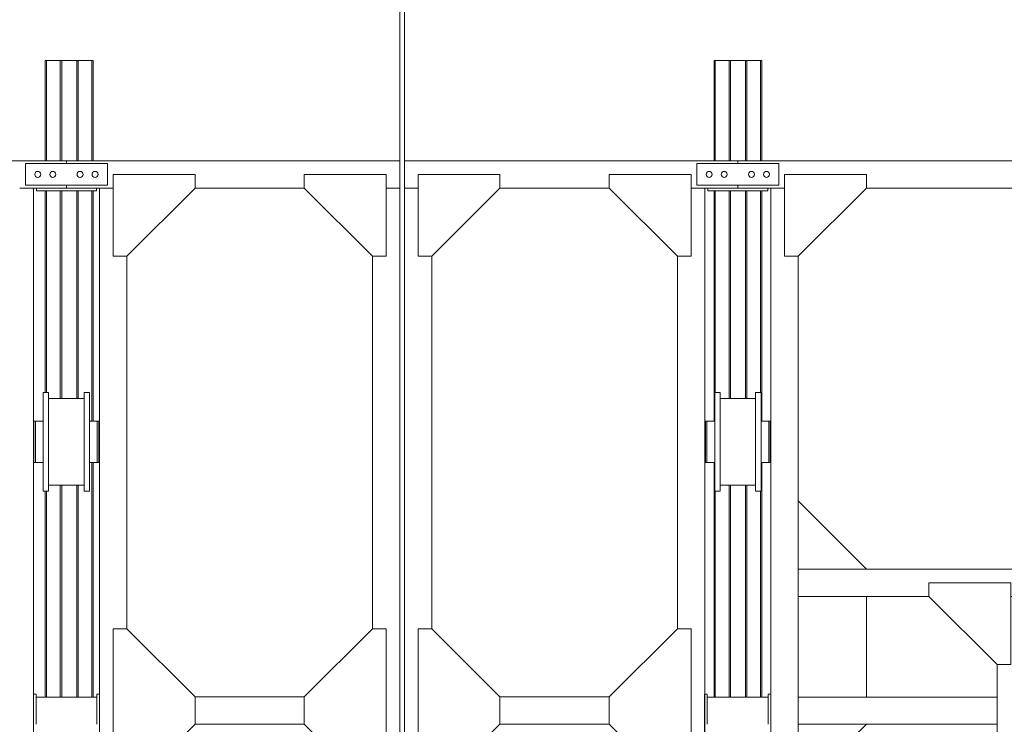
# Model space of a CAD drawing. Header units: millimetres. Extents: x 53746 to 116821, y -810352 to -765802.
# Tile 262 of 347: x 81408 to 85015, y -774552 to -771971. Entities that reach past the tile are written whole.
import ezdxf
from ezdxf.enums import TextEntityAlignment as Align

# ---------------------------------------------------------------- set-up
doc = ezdxf.new("R2010")
doc.units = ezdxf.units.MM
doc.header["$MEASUREMENT"] = 0
for name, color, linetype, lineweight in [('Main Cradle Rails', 7, 'Continuous', 0), ('Side Cradle Hydraulic Arm Support', 7, 'Continuous', 0), ('Side Cradle Stbd', 7, 'Continuous', 0), ('Side Slip Rails', 7, 'Continuous', 0)]:
    doc.layers.add(name, color=color, linetype=linetype, lineweight=lineweight)
doc.styles.add('Style-ENGINEERING', font='ENGINEERING.shx')
doc.styles.add('Style-ENGINEERING_0', font='ENGINEERING.shx')
doc.dimstyles.new('MetricMM', dxfattribs={"dimtxt": 3, "dimasz": 3, "dimexe": 1.5, "dimexo": 1.5, "dimgap": 1.5, "dimtad": 1, "dimdec": 0, "dimzin": 7, "dimtxsty": 'Style-ENGINEERING_0', "dimcen": 0.09, "dimclrd": 1, "dimclre": 1, "dimclrt": 7, "dimadec": 0, "dimazin": 3, "dimtfac": 1, "dimtdec": 0, "dimtofl": 0, "dimtmove": 0, "dimatfit": 3, "dimfxl": 1, "dimtzin": 7, "dimlwd": -1, "dimlwe": 0, "dimarcsym": 0})

# ---------------------------------------------------------------- blocks, each defined once
blk = doc.blocks.new('*D68')
at = {"color": 1, "linetype": 'Continuous', "lineweight": 0, "transparency": 16777216}
for p, q in [((-23523.2, 14689.2), (-23523.2, 18176.8)), ((-2482.8, 14689.2), (-2482.8, 18176.8))]:
    blk.add_line(p, q, dxfattribs=at)
at = {"color": 1, "linetype": 'Continuous', "transparency": 16777216}
blk.add_line((-23523.2, 18086.8), (-2482.8, 18086.8), dxfattribs=at)
at = {"color": 1, "linetype": 'Continuous', "lineweight": 0, "transparency": 16777216}
blk.add_solid([(-23223.2, 18011.8), (-23523.2, 18086.8), (-23223.2, 18161.8)], dxfattribs=at)
at = {"color": 1, "linetype": 'Continuous', "lineweight": 0, "transparency": 16777216, "extrusion": (0, 0, -1)}
blk.add_solid([(2782.8, 18161.8), (2482.8, 18086.8), (2782.8, 18011.8)], dxfattribs=at)
at = {"layer": 'Defpoints', "color": 7, "linetype": 'Continuous', "lineweight": 0, "transparency": 16777216}
for p in [(-13003, 18086.8), (-2482.8, 18086.8), (-23523.2, 14539.2), (-2482.8, 14539.2)]:
    blk.add_point(p, dxfattribs=at)
at = {"color": 7, "linetype": 'Continuous', "lineweight": 0, "transparency": 16777216, "style": 'Style-ENGINEERING'}
blk.add_text('FWD SLIP CRADLE', height=300, dxfattribs=at).set_placement((-15122.9, 18386.8), align=Align.MIDDLE_LEFT)
blk = doc.blocks.new('*D69')
at = {"color": 1, "linetype": 'Continuous', "lineweight": 0, "transparency": 16777216}
for p, q in [((-2465.9, 14780.8), (-2465.9, 18176.8)), ((18574.5, 14689.2), (18574.5, 18176.8))]:
    blk.add_line(p, q, dxfattribs=at)
at = {"color": 1, "linetype": 'Continuous', "transparency": 16777216}
blk.add_line((-2465.9, 18086.8), (18574.5, 18086.8), dxfattribs=at)
at = {"color": 1, "linetype": 'Continuous', "lineweight": 0, "transparency": 16777216}
blk.add_solid([(-2165.9, 18011.8), (-2465.9, 18086.8), (-2165.9, 18161.8)], dxfattribs=at)
at = {"color": 1, "linetype": 'Continuous', "lineweight": 0, "transparency": 16777216, "extrusion": (0, 0, -1)}
blk.add_solid([(-18274.5, 18161.8), (-18574.5, 18086.8), (-18274.5, 18011.8)], dxfattribs=at)
at = {"layer": 'Defpoints', "color": 7, "linetype": 'Continuous', "lineweight": 0, "transparency": 16777216}
for p in [(8054.3, 18086.8), (18574.5, 18086.8), (-2465.9, 14630.8), (18574.5, 14539.2)]:
    blk.add_point(p, dxfattribs=at)
at = {"color": 7, "linetype": 'Continuous', "lineweight": 0, "transparency": 16777216, "style": 'Style-ENGINEERING'}
blk.add_text('AFT SLIP CRADLE', height=300, dxfattribs=at).set_placement((5949.8, 18386.8), align=Align.MIDDLE_LEFT)
blk = doc.blocks.new('*U83')
at = {"layer": 'Side Cradle Hydraulic Arm Support', "color": 7, "linetype": 'Continuous', "lineweight": 0}
for p, q in [((-175, -1059.4), (-175, 1359.5)), ((175, 1359.5), (175, -1059.4)), ((-175, 1202), (-170.2, 1202)), ((-160, 1192), (-160, 990.9)), ((-160, 1192), (-85, 1192)), ((-85, 1192), (-85, 990.9)), ((85, 990.9), (85, 1192)), ((85, 1192), (160, 1192)), ((160, 990.9), (160, 1192)), ((170.2, 1202), (175, 1202)), ((-160, 1182), (-169.7, 1182)), ((-160, 1181.8), (-169.7, 1181.8)), ((-169.7, 1181.8), (-160, 1181.8)), ((169.7, 1182), (160, 1181.9)), ((169.7, 1182), (160, 1182)), ((160, 1169.6), (160, 1169.6)), ((169.7, 1182), (169.7, 1182)), ((160, 1103.7), (160, 1142)), ((-275, 1109.5), (-275, 316.7)), ((-169.7, 1102), (-160, 1102)), ((-160, 1102), (-169.7, 1102)), ((-169.7, 1082), (-169.7, 1086.5)), ((160, 1102.1), (169.7, 1102.1)), ((169.7, 1102.1), (160, 1102.1)), ((169.7, 1102), (160, 1102)), ((169.7, 1082), (169.7, 1086.5)), ((275, 316.7), (275, 1109.5)), ((-170.8, 1082), (-175, 1082)), ((-169.8, 1082), (-170.7, 1082)), ((-169.7, 1082), (-169.7, 1082)), ((169.7, 1082), (169.7, 1082)), ((170.7, 1082), (169.8, 1082)), ((175, 1082), (170.8, 1082)), ((85, 1042), (-85, 1042)), ((-160, 990.9), (-160, -1009.4)), ((-160, 990.9), (-85, 990.9)), ((-85, 990.9), (-85, -1009.4)), ((85, -968.7), (85, 990.9)), ((160, 990.9), (85, 990.9)), ((160, 990.9), (160, -1009.4)), ((-160, 938.1), (-160, 938.1)), ((160, 938.1), (160, 938.1)), ((85, 881.3), (-85, 881.3)), ((-85, 851.3), (85, 851.3)), ((85, 681.3), (-85, 681.3)), ((-85, 651.3), (85, 651.3)), ((85, 481.3), (-85, 481.3)), ((-85, 451.3), (85, 451.3)), ((-1003.6, 316.7), (-275, 316.7)), ((-275, 216.7), (-275, 316.7)), ((-275, 316.7), (-275, 316.7)), ((1003.7, 316.7), (275, 316.7)), ((275, 216.7), (275, 316.7)), ((275, 316.7), (275, 316.7)), ((85, 281.3), (-85, 281.3)), ((-1003.6, 216.7), (-275, 216.7)), ((-275, 216.7), (-275, -809.4)), ((-85, 251.3), (85, 251.3)), ((275, 216.7), (275, 217.1)), ((1003.7, 216.7), (275, 216.7)), ((275, -809.4), (275, 216.7)), ((-35, 205.6), (-30, 205.6)), ((-27.5, 213.2), (-30, 213.2)), ((30, 213.2), (27.5, 213.2)), ((30, 205.6), (35, 205.6)), ((27.5, 172.8), (27.5, 142.1)), ((-30, 117.9), (-27.5, 117.9)), ((-27.5, 31.3), (-27.5, 142.1)), ((27.5, 142.1), (-27.5, 142.1)), ((27.5, 142.1), (27.5, 31.3)), ((27.5, 117.9), (30, 117.9)), ((35, 125.6), (30, 125.6)), ((-35, 106.1), (-85, 106)), ((-51, 31.3), (-51, 86.2)), ((-35, 106.1), (-35, 107.6)), ((-35, 107.6), (-35, 107.6)), ((51, 86.2), (51, 31.3)), ((85, 31.3), (-85, 31.3)), ((-85, 1.3), (85, 1.3)), ((-51, -3.2), (-51, 1.3)), ((-27.5, -9.4), (-27.5, 1.3)), ((27.5, 1.3), (27.5, -9.4)), ((51, 1.3), (51, -3.2)), ((-50, -3.8), (-50, -10.6)), ((-27.5, -9.4), (27.5, -9.4)), ((50, -10.6), (50, -3.8)), ((80, -3.2), (80, -3.2)), ((85, -168.7), (-85, -168.7)), ((-85, -198.7), (85, -198.7)), ((85, -368.7), (-85, -368.7)), ((-85, -398.7), (85, -398.7)), ((85, -568.7), (-85, -568.7)), ((-85, -598.7), (85, -598.7)), ((-275, -690.5), (-275, -690.5)), ((275, -690.5), (275, -690.5)), ((-85, -768.7), (85, -768.7)), ((85, -798.7), (-85, -798.7)), ((27.5, -845.4), (-27.5, -845.4)), ((83.1, -838.7), (85, -837.5)), ((-175, -914.4), (-160, -914.4)), ((-160, -915.8), (-175, -915.4)), ((-160, -919), (-160, -919)), ((-30, -934.4), (-35, -934.4)), ((-30, -934.5), (-35, -934.5)), ((-30, -934.5), (-35, -934.5)), ((-35, -934.5), (-30, -934.5)), ((-35, -934.5), (-30, -934.5)), ((-27.5, -927.1), (-30, -927.1)), ((30, -927.1), (27.5, -927.1)), ((35, -934.4), (30, -934.4)), ((35, -934.5), (30, -934.5)), ((30, -934.5), (35, -934.5)), ((30, -934.5), (35, -934.5)), ((85, -914.4), (37.5, -914.4)), ((175, -914.4), (160, -914.4)), ((160, -919), (160, -919)), ((85, -968.7), (-85, -968.7)), ((85, -968.7), (85, -998.7)), ((-160, -1009.4), (-85, -1009.4)), ((-85, -998.7), (85, -998.7)), ((-75, -998.7), (-75, -1039.4)), ((-59, -1039.4), (-59, -998.7)), ((59, -1039.4), (59, -998.7)), ((75, -998.7), (75, -1039.4)), ((85, -1009.4), (85, -998.7)), ((160, -1009.4), (85, -1009.4)), ((-175, -1034.4), (-75, -1034.4)), ((-75, -1039.4), (-75, -1059.4)), ((-75, -1039.4), (-59, -1039.4)), ((-59, -1034.4), (-37.8, -1034.4)), ((-59, -1034.4), (-59, -1034.4)), ((-59, -1059.4), (-59, -1039.4)), ((-35.5, -1034.4), (-35, -1034.4)), ((-35, -1014.4), (-30, -1014.4)), ((-35, -1014.4), (-30, -1014.4)), ((-35, -1034.4), (-35, -1029.9)), ((-30, -1014.4), (-30, -1014.4)), ((-30, -1014.4), (-30, -1014.4)), ((-27.5, -1021.8), (-30, -1021.8)), ((30, -1021.8), (27.5, -1021.8)), ((30, -1014.4), (35, -1014.4)), ((35, -1014.4), (30, -1014.4)), ((30, -1014.4), (35, -1014.4)), ((35, -1029.9), (35, -1034.4)), ((35.8, -1034.4), (35, -1034.4)), ((59, -1034.4), (45.8, -1034.4)), ((59, -1059.4), (59, -1039.4)), ((75, -1039.4), (59, -1039.4)), ((175, -1034.4), (75, -1034.4)), ((75, -1039.4), (75, -1059.4)), ((-525, -1059.4), (-1003.6, -1059.4)), ((225, -1059.4), (-225, -1059.4)), ((-175, -1059.4), (-175, -1059.4)), ((-59, -1059.4), (-75, -1059.4)), ((59, -1059.4), (75, -1059.4)), ((59, -1059.4), (59, -1059.4)), ((75, -1059.4), (75, -1059.4)), ((1003.7, -1059.4), (525, -1059.4)), ((1003.7, -1159.4), (-1003.6, -1159.4))]:
    blk.add_line(p, q, dxfattribs=at)
at = {"layer": 'Side Cradle Hydraulic Arm Support', "color": 7, "linetype": 'Continuous', "lineweight": 0, "flags": 128}
for points in [[(-248.5, 1409.5), (-225, 1409.5), (-225, 1109.5), (-275, 1109.5), (-520, 1354.5)], [(248.5, 1409.5), (225, 1409.5), (225, 1109.5), (275, 1109.5), (520, 1354.5)], [(-160, 1242), (160, 1242), (160, 1234.4), (160, 1212.7), (160, 1192)], [(-160, 1192), (-160, 1212.7), (-160, 1234.4), (-160, 1242)], [(-169.8, 1202), (-169.7, 1202), (-169.7, 1197.4), (-169.7, 1184.4), (-169.7, 1164.9), (-169.7, 1142), (-169.7, 1119), (-169.7, 1099.5), (-169.7, 1086.5)], [(169.7, 1086.5), (169.7, 1099.5), (169.7, 1119), (169.7, 1142), (169.7, 1164.9), (169.7, 1184.4), (169.7, 1197.4), (169.7, 1202), (169.8, 1202)], [(-85, 225.1), (-35, 225), (-35, 217.5), (-35, 202), (-35, 181), (-35, 157.6), (-35, 135.5), (-35, 117.9), (-35, 113.6), (-35, 107.6), (-85, 106.6)], [(-27.5, 142.1), (-27.5, 172.8), (-27.5, 202.4), (-27.5, 226.5), (-27.5, 241.6), (-27.5, 245.4), (27.5, 245.4), (27.5, 241.6), (27.5, 226.5), (27.5, 202.4), (27.5, 172.8)], [(35, 107.6), (35, 107.6), (35, 117.9), (35, 135.5), (35, 157.6), (35, 181), (35, 202), (35, 217.5), (35, 225), (85, 225)], [(-30, 117.9), (-30, 119.4), (-30, 127.9), (-30, 142.1), (-30, 160), (-30, 178.6), (-30, 195.3), (-30, 207.5), (-30, 213.2), (-30, 213.2)], [(30, 117.9), (30, 119.4), (30, 127.9), (30, 142.1), (30, 160), (30, 178.6), (30, 195.3), (30, 207.5), (30, 213.2), (30, 213.2)], [(-27.5, 91.2), (-36.1, 90.5), (-47.1, 88.5), (-51, 86.2), (-47.1, 83.8), (-36.1, 81.8), (-27.5, 81.1)], [(-38, 86.2), (-35.1, 87.9), (-27.5, 89.3)], [(-27.5, 83), (-35.1, 84.4), (-38, 86.2)], [(51, 86.2), (47.1, 88.5), (36.1, 90.5), (27.5, 91.2)], [(27.5, 89.3), (35.1, 87.9), (38, 86.2), (35.1, 84.4), (27.5, 83)], [(27.5, 81.1), (36.1, 81.8), (47.1, 83.8), (51, 86.2)], [(85, 106.6), (35, 107.6), (35, 106.1), (85, 106.1)], [(-81.4, 1.3), (-83.1, 1), (-85, -0.2)], [(-69.6, 1.3), (-73.9, 0.5), (-80, -3.2)], [(80, -3.2), (73.9, 0.5), (69.6, 1.3)], [(85, -0.2), (83.1, 1), (81.4, 1.3)], [(-85, -6.3), (-83.1, -7.4), (-63.6, -10.9), (-34.4, -13.3), (0, -14.1), (34.4, -13.3), (63.6, -10.9), (83.1, -7.4), (85, -6.2)], [(-80, -3.2), (-80, -3.2), (-73.9, -6.9), (-56.6, -10.1), (-30.6, -12.2), (0, -12.9), (30.6, -12.2), (56.6, -10.1), (73.9, -6.9), (80, -3.2)], [(-51, -3.2), (-51, -3.2), (-47.1, -5.6), (-36.1, -7.6), (-27.5, -8.3)], [(27.5, -8.3), (36.1, -7.6), (47.1, -5.6), (51, -3.2)], [(275, -690.5), (275, -690.5), (275, -690.5)], [(-525, -1109.4), (-225, -1109.4), (-225, -809.4), (-275, -809.4), (-525, -1059.4), (-525, -1109.4)], [(525, -1109.4), (225, -1109.4), (225, -809.4), (275, -809.4), (525, -1059.4), (525, -1109.4)], [(-85, -837.5), (-83.1, -838.7), (-63.6, -842.2), (-34.4, -844.6), (0, -845.4), (34.4, -844.6), (63.6, -842.2), (83.1, -838.7)], [(-27.5, -844.8), (-27.5, -845.4), (-27.5, -968.7)], [(27.5, -844.8), (27.5, -844.8), (0, -845.4), (-27.5, -844.8), (-27.5, -844.8)], [(27.5, -844.8), (27.5, -845.4), (27.5, -968.7)], [(-175, -914.4), (-175, -914.4), (-175, -914.4)], [(-85, -914.4), (-35, -914.4), (-35, -919), (-85, -917.7)], [(-85, -917.7), (-35, -919), (-35, -932), (-35, -951.5), (-35, -968.7)], [(-30, -968.7), (-30, -963.4), (-30, -946.4), (-30, -933.6), (-30, -927.1), (-30, -927.1)], [(30, -968.7), (30, -963.4), (30, -946.4), (30, -933.6), (30, -927.1), (30, -927.1)], [(35.5, -914.4), (35, -914.4), (35, -919), (35, -932), (35, -951.5), (35, -968.7)], [(-35, -998.7), (-35, -1016.9), (-35, -1029.9)], [(-30, -1021.8), (-30, -1021.2), (-30, -1013.4), (-30, -999.7), (-30, -998.7)], [(-27.5, -998.7), (-27.5, -1018.7), (-27.5, -1045.3), (-27.5, -1059.4)], [(27.5, -998.7), (27.5, -1018.7), (27.5, -1045.3), (27.5, -1059.4)], [(30, -1021.8), (30, -1021.2), (30, -1013.4), (30, -999.7), (30, -998.7)], [(35, -998.7), (35, -1016.9), (35, -1029.9)], [(75, -1030.9), (75, -1030.9), (75, -1030.9)]]:
    blk.add_lwpolyline(points, dxfattribs=at)
at = {"layer": 'Side Cradle Stbd', "color": 7, "linetype": 'Continuous', "lineweight": 0}
for p, q in [((-1003.6, 566.7), (-753.6, 316.7)), ((1003.7, 566.7), (753.7, 316.7)), ((-1003.6, -33.3), (-753.6, 216.7)), ((1003.7, -33.3), (753.7, 216.7)), ((-1003.6, -340.5), (-753.6, -590.5)), ((1003.7, -340.5), (753.7, -590.5)), ((-1003.6, -590.5), (-275, -590.5)), ((275, -590.5), (1003.7, -590.5)), ((-275, -690.5), (-1003.6, -690.5)), ((-753.6, -1059.4), (-753.6, -690.5)), ((1003.7, -690.5), (275, -690.5)), ((753.7, -1059.4), (753.7, -690.5)), ((-1003.6, -1409.4), (-753.6, -1159.4)), ((1003.7, -1409.4), (753.7, -1159.4))]:
    blk.add_line(p, q, dxfattribs=at)
blk = doc.blocks.new('*U57')
at = {"layer": 'Side Cradle Stbd', "color": 7, "linetype": 'Continuous', "lineweight": 0}
for p, q in [((-3704.3, 15589.3), (-6154, 15589.3)), ((-3704.3, 15589.3), (-2482.8, 15589.3)), ((-2482.8, 15489.3), (-2482.8, 15589.3)), ((-2465.9, 15489.3), (-2465.9, 15589.3)), ((-1244.4, 15589.3), (-2465.9, 15589.3)), ((-1244.4, 15589.3), (-1244.4, 15579.3)), ((775.1, 15589.3), (-1244.4, 15589.3)), ((-3854.3, 15499.3), (-3854.3, 15579.3)), ((-3854.3, 15579.3), (-3554.3, 15579.3)), ((-3750.1, 15549.5), (-3754.3, 15550.3)), ((-3554.3, 15579.3), (-3554.3, 15499.3)), ((-1094.4, 15579.3), (-1394.4, 15579.3)), ((-1394.4, 15579.3), (-1394.4, 15499.3)), ((-1198.6, 15549.5), (-1194.4, 15550.3)), ((-1094.4, 15499.3), (-1094.4, 15579.3)), ((-3798.3, 15539.3), (-3799.1, 15543.5)), ((-3644.1, 15543.5), (-3643.3, 15539.3)), ((-3595.1, 15529.2), (-3591.5, 15531.5)), ((-1353.6, 15529.2), (-1357.2, 15531.5)), ((-1304.6, 15543.5), (-1305.4, 15539.3)), ((-1150.4, 15539.3), (-1149.6, 15543.5)), ((-3704.3, 15489.3), (-3875.5, 15489.3)), ((-3554.3, 15499.3), (-3854.3, 15499.3)), ((-3825.5, 15489.3), (-3825.5, 13589)), ((-3814.3, 15479.3), (-3814.3, 15489.3)), ((-3814.3, 15479.3), (-3789.8, 15479.3)), ((-3704.3, 15489.3), (-3583.1, 15489.3)), ((-3594.3, 15479.3), (-3594.3, 15489.3)), ((-3583.1, 13589), (-3583.1, 15489.3)), ((-3233.1, 15489.3), (-2832.8, 15489.3)), ((-2532.8, 15489.3), (-2482.8, 15489.3)), ((-2482.8, 13589), (-2482.8, 15489.3)), ((-2415.9, 15489.3), (-2465.9, 15489.3)), ((-2465.9, 15489.3), (-2465.9, 13589)), ((-1715.6, 15489.3), (-2115.9, 15489.3)), ((-1394.4, 15499.3), (-1094.4, 15499.3)), ((-1365.6, 15489.3), (-1365.6, 13589)), ((-1244.4, 15489.3), (-1365.6, 15489.3)), ((-1354.4, 15479.3), (-1354.4, 15489.3)), ((-1244.4, 15499.3), (-1244.4, 15489.3)), ((-1073.2, 15489.3), (-1244.4, 15489.3)), ((-1134.4, 15479.3), (-1158.9, 15479.3)), ((-1134.4, 15479.3), (-1134.4, 15489.3)), ((-1123.2, 13634.5), (-1123.2, 15489.3)), ((734.1, 15489.3), (-773.2, 15489.3)), ((-3483.1, 13874.7), (-3483.1, 15239.3)), ((-2582.8, 13874.7), (-2582.8, 15239.3)), ((-2365.9, 15239.3), (-2365.9, 13874.7)), ((-1465.6, 15239.3), (-1465.6, 13874.7)), ((-1023.2, 13274.5), (-1023.2, 15239.3)), ((-3789.6, 14740.7), (-3789.6, 14726.9)), ((-3769.6, 14718.5), (-3639.6, 14718.5)), ((-3639.6, 14740.7), (-3639.6, 14726.9)), ((-1309.1, 14740.7), (-1309.1, 14726.9)), ((-1309.1, 14718.5), (-1179.1, 14718.5)), ((-1159.1, 14740.7), (-1159.1, 14726.9)), ((-3818.1, 14635.7), (-3818.1, 14629.9)), ((-3818.1, 14613.3), (-3818.1, 14629.9)), ((-3789.6, 14629.9), (-3789.6, 14635.7)), ((-3769.6, 14628.8), (-3769.6, 14559.5)), ((-3619.6, 14628.8), (-3619.6, 14559.5)), ((-3586.1, 14635.7), (-3586.1, 14629.9)), ((-3586.1, 14613.3), (-3586.1, 14629.9)), ((-1362.6, 14629.9), (-1362.6, 14635.7)), ((-1362.6, 14613.3), (-1362.6, 14629.9)), ((-1329.1, 14628.8), (-1329.1, 14559.5)), ((-1179.1, 14628.8), (-1179.1, 14559.5)), ((-1159.1, 14629.9), (-1159.1, 14635.7)), ((-1130.6, 14629.9), (-1130.6, 14635.7)), ((-1130.6, 14613.3), (-1130.6, 14629.9)), ((-3825.5, 14599.5), (-3823.1, 14599.5)), ((-3823.1, 14596.4), (-3823.1, 14599.5)), ((-3586.1, 14599.5), (-3583.1, 14599.5)), ((-1365.6, 14599.5), (-1362.6, 14599.5)), ((-1125.6, 14596.4), (-1125.6, 14599.5)), ((-1125.6, 14599.5), (-1123.2, 14599.5)), ((-3818.1, 14559.5), (-3818.1, 14530.3)), ((-1130.6, 14530.3), (-1130.6, 14559.5)), ((-3823.1, 14519.5), (-3825.5, 14519.5)), ((-3583.1, 14519.5), (-3586.1, 14519.5)), ((-1362.6, 14519.5), (-1365.6, 14519.5)), ((-1123.2, 14519.5), (-1125.6, 14519.5)), ((-3639.6, 14400.5), (-3769.6, 14400.5)), ((-1179.1, 14400.5), (-1309.1, 14400.5)), ((-3533.1, 13874.7), (-3483.1, 13874.7)), ((-3533.1, 13589), (-3533.1, 13874.7)), ((-3483.1, 13874.7), (-3233.1, 13624.7)), ((-2582.8, 13874.7), (-2832.8, 13624.7)), ((-2532.8, 13874.7), (-2582.8, 13874.7)), ((-2532.8, 13589), (-2532.8, 13874.7)), ((-2415.9, 13874.7), (-2365.9, 13874.7)), ((-2415.9, 13589), (-2415.9, 13874.7)), ((-2365.9, 13874.7), (-2115.9, 13624.7)), ((-1465.6, 13874.7), (-1715.6, 13624.7)), ((-1415.6, 13874.7), (-1465.6, 13874.7)), ((-1415.6, 13589), (-1415.6, 13874.7)), ((-3825.5, 13634.5), (-3815.5, 13634.5)), ((-3815.5, 13634.5), (-3815.5, 13624.5)), ((-3815.5, 13589), (-3815.5, 13624.5)), ((-3592.5, 13624.5), (-3815.5, 13624.5)), ((-3592.5, 13634.5), (-3582.5, 13634.5)), ((-3592.5, 13624.5), (-3592.5, 13634.5)), ((-3592.5, 13624.5), (-3592.5, 13589)), ((-3582.5, 13634.5), (-3582.5, 13589)), ((-3233.1, 13589), (-3233.1, 13624.7)), ((-2832.8, 13624.6), (-3233.1, 13624.6)), ((-2832.8, 13589), (-2832.8, 13624.7)), ((-2115.9, 13589), (-2115.9, 13624.7)), ((-2115.9, 13624.6), (-1715.6, 13624.6)), ((-1715.6, 13589), (-1715.6, 13624.7)), ((-1366.2, 13634.5), (-1366.2, 13589)), ((-1356.2, 13634.5), (-1366.2, 13634.5)), ((-1356.2, 13624.5), (-1356.2, 13634.5)), ((-1356.2, 13624.5), (-1133.2, 13624.5)), ((-1356.2, 13624.5), (-1356.2, 13589)), ((-1133.2, 13634.5), (-1133.2, 13624.5)), ((-1123.2, 13634.5), (-1133.2, 13634.5)), ((-1133.2, 13589), (-1133.2, 13624.5)), ((-1123.2, 13589), (-1123.2, 13634.5)), ((-3825.5, 13589), (-3825.5, 12074.5)), ((-3815.5, 13524.5), (-3815.5, 13589)), ((-3592.5, 13589), (-3592.5, 13524.5)), ((-3583.1, 12074.5), (-3583.1, 13589)), ((-3582.5, 13589), (-3582.5, 13584.5)), ((-3533.1, 13274.7), (-3533.1, 13589)), ((-3233.1, 13524.7), (-3233.1, 13589)), ((-2832.8, 13524.7), (-2832.8, 13589)), ((-2532.8, 13274.7), (-2532.8, 13589)), ((-2482.8, 7459.6), (-2482.8, 13589)), ((-2465.9, 13589), (-2465.9, 7459.6)), ((-2415.9, 13274.7), (-2415.9, 13589)), ((-2115.9, 13524.7), (-2115.9, 13589)), ((-1715.6, 13524.7), (-1715.6, 13589)), ((-1415.6, 13274.7), (-1415.6, 13589)), ((-1366.2, 13589), (-1366.2, 13584.5)), ((-1365.6, 13589), (-1365.6, 12074.5)), ((-1356.2, 13589), (-1356.2, 13524.5)), ((-1133.2, 13524.5), (-1133.2, 13589)), ((-1123.2, 13584.5), (-1123.2, 13589)), ((-3483.1, 13274.7), (-3233.1, 13524.7)), ((-2832.7, 13524.6), (-3233.2, 13524.6)), ((-2582.8, 13274.7), (-2832.8, 13524.7)), ((-2365.9, 13274.7), (-2115.9, 13524.7)), ((-2116, 13524.6), (-1715.5, 13524.6)), ((-1465.6, 13274.7), (-1715.6, 13524.7))]:
    blk.add_line(p, q, dxfattribs=at)
at = {"layer": 'Side Cradle Stbd', "color": 7, "linetype": 'Continuous', "lineweight": 0, "flags": 128}
for points in [[(-3704.3, 15589.3), (-3704.3, 15589.3), (-3704.3, 15579.3)], [(-3798.3, 15539.3), (-3799.1, 15535.1), (-3801.5, 15531.5), (-3805.1, 15529.2), (-3809.3, 15528.3), (-3813.5, 15529.2), (-3817, 15531.5), (-3819.4, 15535.1), (-3820.3, 15539.3), (-3819.4, 15543.5), (-3817, 15547.1), (-3813.5, 15549.5), (-3809.3, 15550.3), (-3805.1, 15549.5), (-3801.5, 15547.1), (-3799.1, 15543.5)], [(-3750.1, 15549.5), (-3746.5, 15547.1), (-3744.1, 15543.5), (-3743.3, 15539.3), (-3744.1, 15535.1), (-3746.5, 15531.5), (-3750.1, 15529.2), (-3754.3, 15528.3), (-3758.5, 15529.2), (-3762, 15531.5), (-3764.4, 15535.1), (-3765.3, 15539.3), (-3764.4, 15543.5), (-3762, 15547.1), (-3758.5, 15549.5), (-3754.3, 15550.3)], [(-3644.1, 15543.5), (-3646.5, 15547.1), (-3650.1, 15549.5), (-3654.3, 15550.3), (-3658.5, 15549.5), (-3662, 15547.1), (-3664.4, 15543.5), (-3665.3, 15539.3), (-3664.4, 15535.1), (-3662, 15531.5), (-3658.5, 15529.2), (-3654.3, 15528.3), (-3650.1, 15529.2), (-3646.5, 15531.5), (-3644.1, 15535.1), (-3643.3, 15539.3)], [(-3595.1, 15529.2), (-3599.3, 15528.3), (-3603.5, 15529.2), (-3607, 15531.5), (-3609.4, 15535.1), (-3610.3, 15539.3), (-3609.4, 15543.5), (-3607, 15547.1), (-3603.5, 15549.5), (-3599.3, 15550.3), (-3595.1, 15549.5), (-3591.5, 15547.1), (-3589.1, 15543.5), (-3588.3, 15539.3), (-3589.1, 15535.1), (-3591.5, 15531.5)], [(-1357.2, 15531.5), (-1359.6, 15535.1), (-1360.4, 15539.3), (-1359.6, 15543.5), (-1357.2, 15547.1), (-1353.6, 15549.5), (-1349.4, 15550.3), (-1345.2, 15549.5), (-1341.6, 15547.1), (-1339.3, 15543.5), (-1338.4, 15539.3), (-1339.3, 15535.1), (-1341.6, 15531.5), (-1345.2, 15529.2), (-1349.4, 15528.3), (-1353.6, 15529.2)], [(-1305.4, 15539.3), (-1304.6, 15535.1), (-1302.2, 15531.5), (-1298.6, 15529.2), (-1294.4, 15528.3), (-1290.2, 15529.2), (-1286.6, 15531.5), (-1284.3, 15535.1), (-1283.4, 15539.3), (-1284.3, 15543.5), (-1286.6, 15547.1), (-1290.2, 15549.5), (-1294.4, 15550.3), (-1298.6, 15549.5), (-1302.2, 15547.1), (-1304.6, 15543.5)], [(-1194.4, 15550.3), (-1190.2, 15549.5), (-1186.6, 15547.1), (-1184.3, 15543.5), (-1183.4, 15539.3), (-1184.3, 15535.1), (-1186.6, 15531.5), (-1190.2, 15529.2), (-1194.4, 15528.3), (-1198.6, 15529.2), (-1202.2, 15531.5), (-1204.6, 15535.1), (-1205.4, 15539.3), (-1204.6, 15543.5), (-1202.2, 15547.1), (-1198.6, 15549.5)], [(-1149.6, 15543.5), (-1147.2, 15547.1), (-1143.6, 15549.5), (-1139.4, 15550.3), (-1135.2, 15549.5), (-1131.6, 15547.1), (-1129.3, 15543.5), (-1128.4, 15539.3), (-1129.3, 15535.1), (-1131.6, 15531.5), (-1135.2, 15529.2), (-1139.4, 15528.3), (-1143.6, 15529.2), (-1147.2, 15531.5), (-1149.6, 15535.1), (-1150.4, 15539.3)], [(-3233.1, 15539.3), (-3533.1, 15539.3), (-3533.1, 15239.3), (-3483.1, 15239.3), (-3233.1, 15489.3), (-3233.1, 15539.3)], [(-2832.8, 15539.3), (-2532.8, 15539.3), (-2532.8, 15239.3), (-2582.8, 15239.3), (-2832.8, 15489.3), (-2832.8, 15539.3)], [(-2115.9, 15539.3), (-2415.9, 15539.3), (-2415.9, 15239.3), (-2365.9, 15239.3), (-2115.9, 15489.3), (-2115.9, 15539.3)], [(-1715.6, 15539.3), (-1415.6, 15539.3), (-1415.6, 15239.3), (-1465.6, 15239.3), (-1715.6, 15489.3), (-1715.6, 15539.3)], [(-773.2, 15539.3), (-1073.2, 15539.3), (-1073.2, 15239.3), (-1023.2, 15239.3), (-773.2, 15489.3), (-773.2, 15539.3)], [(-3594.3, 15479.3), (-3654.3, 15479.3), (-3704.3, 15479.3), (-3789.8, 15479.3)], [(-3704.3, 15499.3), (-3704.3, 15489.3), (-3704.3, 15489.3)], [(-3533.1, 15489.3), (-3583.1, 15489.3), (-3583.1, 15489.3)], [(-1415.6, 15489.3), (-1365.6, 15489.3), (-1365.6, 15489.3)], [(-1158.9, 15479.3), (-1244.4, 15479.3), (-1294.4, 15479.3), (-1354.4, 15479.3)], [(-3789.6, 14740.7), (-3769.6, 14740.7), (-3769.6, 14740.7)], [(-3769.6, 14378.3), (-3769.6, 14378.3), (-3789.6, 14378.3), (-3789.6, 14392.1), (-3789.6, 14431.3), (-3789.6, 14490.1), (-3789.6, 14559.5), (-3789.6, 14628.8), (-3789.6, 14687.6), (-3789.6, 14726.9)], [(-3769.6, 14628.8), (-3769.6, 14687.6), (-3769.6, 14726.9), (-3769.6, 14740.7)], [(-3639.6, 14740.7), (-3619.6, 14740.7), (-3619.6, 14740.7)], [(-3619.6, 14378.3), (-3619.6, 14378.3), (-3639.6, 14378.3), (-3639.6, 14392.1), (-3639.6, 14431.3), (-3639.6, 14490.1), (-3639.6, 14559.5), (-3639.6, 14628.8), (-3639.6, 14687.6), (-3639.6, 14726.9)], [(-3619.6, 14628.8), (-3619.6, 14687.6), (-3619.6, 14726.9), (-3619.6, 14740.7)], [(-1329.1, 14740.7), (-1329.1, 14740.7), (-1309.1, 14740.7)], [(-1329.1, 14740.7), (-1329.1, 14726.9), (-1329.1, 14687.6), (-1329.1, 14628.8)], [(-1309.1, 14726.9), (-1309.1, 14687.6), (-1309.1, 14628.8), (-1309.1, 14559.5)], [(-1179.1, 14740.7), (-1179.1, 14740.7), (-1159.1, 14740.7)], [(-1179.1, 14740.7), (-1179.1, 14726.9), (-1179.1, 14687.6), (-1179.1, 14628.8)], [(-1159.1, 14726.9), (-1159.1, 14687.6), (-1159.1, 14628.8), (-1159.1, 14559.5), (-1159.1, 14490.1), (-1159.1, 14431.3), (-1159.1, 14392.1), (-1159.1, 14378.3), (-1179.1, 14378.3), (-1179.1, 14378.3)], [(-3818.1, 14635.7), (-3818.1, 14635.7), (-3823.1, 14635.7), (-3823.1, 14629.9), (-3823.1, 14613.3), (-3823.1, 14588.6), (-3823.1, 14559.5), (-3823.1, 14530.3), (-3823.1, 14505.6), (-3823.1, 14489.1), (-3823.1, 14483.3), (-3818.1, 14483.3), (-3818.1, 14483.3)], [(-3789.6, 14635.7), (-3818.1, 14635.7), (-3818.1, 14635.7)], [(-3818.1, 14613.3), (-3818.1, 14588.6), (-3818.1, 14559.5), (-3818.1, 14530.3), (-3818.1, 14530.3)], [(-3591.1, 14635.7), (-3591.1, 14635.7), (-3619.6, 14635.7)], [(-3586.1, 14635.7), (-3586.1, 14635.7), (-3591.1, 14635.7), (-3591.1, 14629.9), (-3591.1, 14613.3), (-3591.1, 14588.6), (-3591.1, 14588.6)], [(-3586.1, 14613.3), (-3586.1, 14588.6), (-3586.1, 14559.5), (-3586.1, 14530.3), (-3586.1, 14505.6), (-3586.1, 14489.1), (-3586.1, 14483.3)], [(-1357.6, 14559.5), (-1357.6, 14559.5), (-1357.6, 14588.6), (-1357.6, 14613.3), (-1357.6, 14629.9), (-1357.6, 14635.7), (-1362.6, 14635.7)], [(-1362.6, 14483.3), (-1362.6, 14489.1), (-1362.6, 14505.6), (-1362.6, 14530.3), (-1362.6, 14559.5), (-1362.6, 14588.6), (-1362.6, 14613.3)], [(-1329.1, 14635.7), (-1357.6, 14635.7), (-1357.6, 14635.7)], [(-1130.6, 14635.7), (-1130.6, 14635.7), (-1159.1, 14635.7)], [(-1130.6, 14483.3), (-1130.6, 14483.3), (-1125.6, 14483.3), (-1125.6, 14489.1), (-1125.6, 14505.6), (-1125.6, 14530.3), (-1125.6, 14559.5), (-1125.6, 14588.6), (-1125.6, 14613.3), (-1125.6, 14629.9), (-1125.6, 14635.7), (-1130.6, 14635.7)], [(-1130.6, 14559.5), (-1130.6, 14559.5), (-1130.6, 14588.6), (-1130.6, 14613.3)], [(-3823.1, 14588.6), (-3823.1, 14594.9), (-3823.1, 14596.4)], [(-3823.1, 14587.7), (-3823.1, 14587.8), (-3823.1, 14588), (-3823.1, 14588.6)], [(-3591.1, 14588.6), (-3591.1, 14559.5), (-3591.1, 14559.5)], [(-1125.6, 14596.4), (-1125.6, 14594.9), (-1125.6, 14588.6)], [(-1125.6, 14588.6), (-1125.6, 14588), (-1125.6, 14587.8), (-1125.6, 14587.7)], [(-3823.1, 14530.3), (-3823.1, 14530.9), (-3823.1, 14530.9), (-3823.1, 14531.2), (-3823.1, 14531.2), (-3823.1, 14531.2), (-3823.1, 14542.8), (-3823.1, 14544.2), (-3823.1, 14544.2), (-3823.1, 14544.2), (-3823.1, 14544.2)], [(-3769.6, 14378.3), (-3769.6, 14392.1), (-3769.6, 14431.3), (-3769.6, 14490.1), (-3769.6, 14559.5)], [(-3619.6, 14378.3), (-3619.6, 14392.1), (-3619.6, 14431.3), (-3619.6, 14490.1), (-3619.6, 14559.5)], [(-3591.1, 14559.5), (-3591.1, 14559.5), (-3591.1, 14530.3)], [(-1357.6, 14483.3), (-1357.6, 14489.1), (-1357.6, 14505.6), (-1357.6, 14530.3), (-1357.6, 14559.5), (-1357.6, 14559.5)], [(-1309.1, 14559.5), (-1309.1, 14559.5), (-1309.1, 14490.1), (-1309.1, 14431.3), (-1309.1, 14392.1), (-1309.1, 14378.3), (-1329.1, 14378.3), (-1329.1, 14378.3)], [(-1329.1, 14559.5), (-1329.1, 14490.1), (-1329.1, 14431.3), (-1329.1, 14392.1), (-1329.1, 14378.3)], [(-1179.1, 14559.5), (-1179.1, 14490.1), (-1179.1, 14431.3), (-1179.1, 14392.1), (-1179.1, 14378.3)], [(-1130.6, 14505.6), (-1130.6, 14505.6), (-1130.6, 14530.3), (-1130.6, 14559.5)], [(-1125.6, 14544.2), (-1125.6, 14544.2), (-1125.6, 14542.8), (-1125.6, 14531.2), (-1125.6, 14531.2)], [(-3823.1, 14519.5), (-3823.1, 14519.5), (-3823.1, 14519.5), (-3823.1, 14522), (-3823.1, 14522.5), (-3823.1, 14522.5), (-3823.1, 14522.5), (-3823.1, 14530.1), (-3823.1, 14530.3)], [(-3818.1, 14530.3), (-3818.1, 14530.3), (-3818.1, 14505.6)], [(-3818.1, 14505.6), (-3818.1, 14505.6), (-3818.1, 14489.1), (-3818.1, 14483.3), (-3789.6, 14483.3)], [(-3789.6, 14490.1), (-3789.6, 14503.5), (-3789.6, 14505.6), (-3789.6, 14505.6), (-3789.6, 14527.2), (-3789.6, 14530.3), (-3789.6, 14530.3), (-3789.6, 14530.3)], [(-3591.1, 14530.3), (-3591.1, 14530.3), (-3591.1, 14505.6), (-3591.1, 14489.1), (-3591.1, 14483.3)], [(-1159.1, 14483.3), (-1130.6, 14483.3), (-1130.6, 14489.1), (-1130.6, 14505.6), (-1130.6, 14530.3), (-1130.6, 14530.3)], [(-1159.1, 14530.3), (-1159.1, 14530.3), (-1159.1, 14527.2), (-1159.1, 14505.6), (-1159.1, 14505.6), (-1159.1, 14503.5), (-1159.1, 14490.1)], [(-1125.6, 14531.2), (-1125.6, 14531.2), (-1125.6, 14531.2), (-1125.6, 14530.9), (-1125.6, 14530.9), (-1125.6, 14530.3)], [(-1125.6, 14530.3), (-1125.6, 14530.1), (-1125.6, 14522.5), (-1125.6, 14522.5)], [(-1125.6, 14522.5), (-1125.6, 14522.5), (-1125.6, 14522), (-1125.6, 14519.5), (-1125.6, 14519.5), (-1125.6, 14519.5)], [(-3789.6, 14483.3), (-3789.6, 14483.3), (-3789.6, 14483.3), (-3789.6, 14488.3), (-3789.6, 14489.1), (-3789.6, 14489.1), (-3789.6, 14490.1)], [(-3619.6, 14483.3), (-3591.1, 14483.3), (-3591.1, 14483.3)], [(-3591.1, 14483.3), (-3591.1, 14483.3), (-3586.1, 14483.3), (-3586.1, 14483.3)], [(-1362.6, 14483.3), (-1362.6, 14483.3), (-1357.6, 14483.3), (-1357.6, 14483.3)], [(-1357.6, 14483.3), (-1357.6, 14483.3), (-1329.1, 14483.3)], [(-1159.1, 14490.1), (-1159.1, 14489.1), (-1159.1, 14489.1), (-1159.1, 14488.3), (-1159.1, 14483.3), (-1159.1, 14483.3), (-1159.1, 14483.3)], [(-3582.5, 13584.5), (-3582.5, 13524.5), (-3582.5, 13434), (-3582.5, 13414.5)], [(-1366.2, 13414.5), (-1366.2, 13434), (-1366.2, 13524.5), (-1366.2, 13584.5)], [(-1123.2, 13584.5), (-1123.2, 13524.5), (-1123.2, 13434), (-1123.2, 13414.5)]]:
    blk.add_lwpolyline(points, dxfattribs=at)
at = {"layer": 'Side Slip Rails', "color": 7, "linetype": 'Continuous', "lineweight": 0}
for p, q in [((-3781.6, 15589.3), (-3781.6, 15957)), ((-3777, 15589.3), (-3777, 15957)), ((-3726.6, 15589.3), (-3726.6, 15957)), ((-3721.6, 15589.3), (-3721.6, 15957)), ((-3666.6, 15589.3), (-3666.6, 15957)), ((-3661.6, 15589.3), (-3661.6, 15957)), ((-3611.3, 15589.3), (-3611.3, 15957)), ((-3606.6, 15589.3), (-3606.6, 15957)), ((-1331.6, 15957), (-1331.6, 15589.3)), ((-1327, 15957), (-1327, 15589.3)), ((-1276.6, 15957), (-1276.6, 15589.3)), ((-1271.6, 15957), (-1271.6, 15589.3)), ((-1216.6, 15957), (-1216.6, 15589.3)), ((-1211.6, 15957), (-1211.6, 15589.3)), ((-1161.3, 15957), (-1161.3, 15589.3)), ((-1156.6, 15957), (-1156.6, 15589.3)), ((-3781.6, 14740.7), (-3781.6, 15479.3)), ((-3777, 14740.7), (-3777, 15479.3)), ((-3726.6, 14718.5), (-3726.6, 15479.3)), ((-3721.6, 14718.5), (-3721.6, 15479.3)), ((-3666.6, 14718.5), (-3666.6, 15479.3)), ((-3661.6, 14718.5), (-3661.6, 15479.3)), ((-3611.3, 14635.7), (-3611.3, 15479.3)), ((-3606.6, 14635.7), (-3606.6, 15479.3)), ((-1331.6, 15479.3), (-1331.6, 14635.7)), ((-1327, 15479.3), (-1327, 14740.7)), ((-1276.6, 15479.3), (-1276.6, 14718.5)), ((-1271.6, 15479.3), (-1271.6, 14718.5)), ((-1216.6, 15479.3), (-1216.6, 14718.5)), ((-1211.6, 15479.3), (-1211.6, 14718.5)), ((-1161.3, 15479.3), (-1161.3, 14740.7)), ((-1156.6, 15479.3), (-1156.6, 14635.7)), ((-3611.3, 13624.5), (-3611.3, 14483.3)), ((-3606.6, 13624.5), (-3606.6, 14483.3)), ((-1331.6, 14483.3), (-1331.6, 13624.5)), ((-1156.6, 14483.3), (-1156.6, 13624.5)), ((-3726.6, 13624.5), (-3726.6, 14400.5)), ((-3721.6, 13624.5), (-3721.6, 14400.5)), ((-3666.6, 13624.5), (-3666.6, 14400.5)), ((-3661.6, 13624.5), (-3661.6, 14400.5)), ((-1276.6, 14400.5), (-1276.6, 13624.5)), ((-1271.6, 14400.5), (-1271.6, 13624.5)), ((-1216.6, 14400.5), (-1216.6, 13624.5)), ((-1211.6, 14400.5), (-1211.6, 13624.5)), ((-3781.6, 13624.5), (-3781.6, 14378.3)), ((-3777, 13624.5), (-3777, 14378.3)), ((-1327, 14378.3), (-1327, 13624.5)), ((-1161.3, 14378.3), (-1161.3, 13624.5))]:
    blk.add_line(p, q, dxfattribs=at)
at = {"layer": 'Side Slip Rails', "color": 7, "linetype": 'Continuous', "lineweight": 0, "flags": 128}
for points in [[(-3726.6, 15957), (-3777, 15957), (-3778.8, 15957), (-3780.3, 15957), (-3781.3, 15957), (-3781.6, 15957), (-3781.6, 15957)], [(-3661.6, 15957), (-3661.6, 15957), (-3662, 15957), (-3663.1, 15957), (-3664.7, 15957), (-3666.6, 15957), (-3721.6, 15957), (-3723.6, 15957), (-3725.2, 15957), (-3726.3, 15957), (-3726.6, 15957), (-3726.6, 15957)], [(-3606.6, 15957), (-3606.6, 15957), (-3607, 15957), (-3608, 15957), (-3609.5, 15957), (-3611.3, 15957), (-3661.6, 15957)], [(-1331.6, 15957), (-1331.6, 15957), (-1331.3, 15957), (-1330.3, 15957), (-1328.8, 15957), (-1327, 15957), (-1276.6, 15957)], [(-1276.6, 15957), (-1276.6, 15957), (-1276.3, 15957), (-1275.2, 15957), (-1273.6, 15957), (-1271.6, 15957), (-1216.6, 15957), (-1214.7, 15957), (-1213.1, 15957), (-1212, 15957), (-1211.6, 15957), (-1211.6, 15957)], [(-1211.6, 15957), (-1161.3, 15957), (-1159.5, 15957), (-1158, 15957), (-1157, 15957), (-1156.6, 15957), (-1156.6, 15957)]]:
    blk.add_lwpolyline(points, dxfattribs=at)
at = {"layer": 'Side Cradle Stbd', "color": 7, "linetype": 'Continuous', "lineweight": 0, "rotation": 180}
blk.add_blockref('*U83', (-19.6, 12933.9), dxfattribs=at)
at = {"color": 1, "linetype": 'Continuous'}
for base, p1, p2, text, picture, middle in [((-2482.8, 18086.8), (-23523.2, 14539.2), (-2482.8, 14539.2), '\\FSTANDARD;FWD SLIP CRADLE', '*D68', (-13003, 18086.8)), ((18574.5, 18086.8), (-2465.9, 14630.8), (18574.5, 14539.2), '\\FSTANDARD;AFT SLIP CRADLE', '*D69', (8054.3, 18086.8))]:
    dim = blk.add_linear_dim(base=base, p1=p1, p2=p2, text=text, dimstyle='MetricMM', override={"dimtxt": 300, "dimasz": 300, "dimexe": 90, "dimexo": 150, "dimgap": 150}, dxfattribs=at)
    dim.commit()
    dim.dimension.update_dxf_attribs({"geometry": picture, "text_midpoint": middle})

msp = doc.modelspace()

# ---------------------------------------------------------------- block references
at = {"layer": 'Main Cradle Rails', "color": 7, "linetype": 'Continuous', "lineweight": 0}
msp.add_blockref('*U57', (85283.05, -788076.95), dxfattribs=at)

doc.saveas('drawing.dxf')
